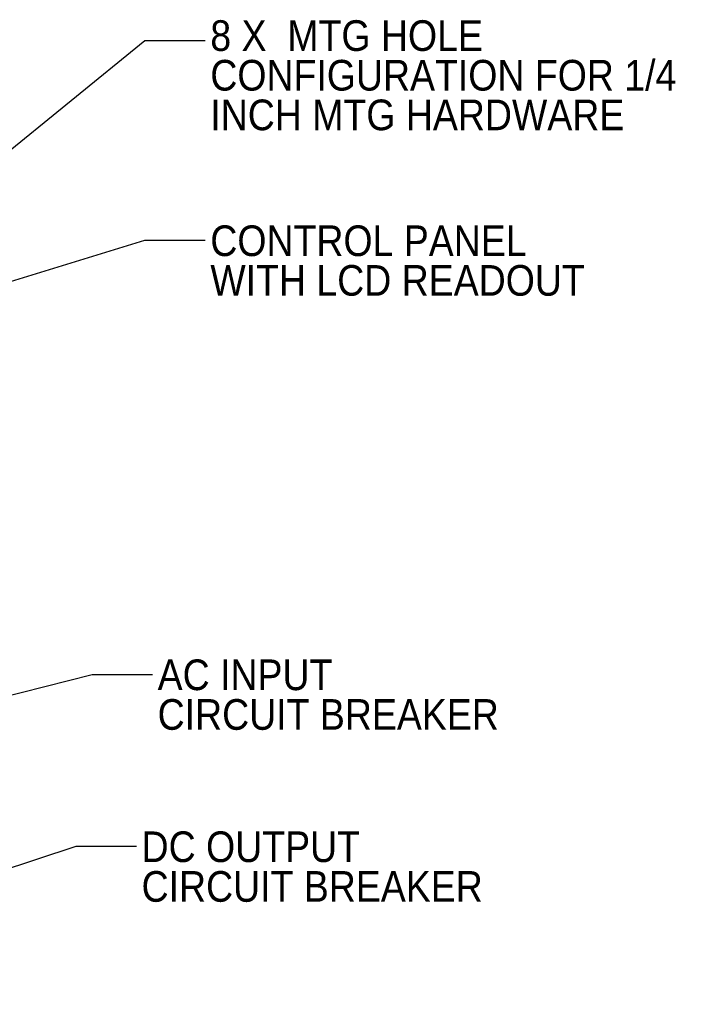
# Model space of a CAD drawing. Header units: inches. Extents: x 1 to 109, y 1 to 85.
# Tile 642 of 656: x 65 to 78, y 44 to 64. Entities that reach past the tile are written whole.
import ezdxf

# ---------------------------------------------------------------- set-up
doc = ezdxf.new("R2010")
doc.units = ezdxf.units.IN
doc.header["$MEASUREMENT"] = 0
doc.styles.add('SLDTEXTSTYLE0', font='GOTHIC.TTF', dxfattribs={"width": 0.913})
doc.styles.get("Standard").update_dxf_attribs({"font": 'GOTHIC.TTF'})
doc.dimstyles.new('SLDDIMSTYLE2', dxfattribs={"dimtxt": 0, "dimasz": 0.65, "dimexe": 0, "dimexo": 0.0625, "dimgap": 0, "dimtad": 0, "dimtih": 1, "dimtoh": 1, "dimdec": 0, "dimrnd": 1e-09, "dimzin": 0, "dimdsep": 46, "dimtxsty": 'Standard', "dimsah": 1, "dimcen": 0.09, "dimadec": 0, "dimazin": 0, "dimtfac": 0.65, "dimtdec": 0, "dimtofl": 0, "dimtmove": 0, "dimatfit": 3, "dimfxl": 1, "dimfrac": 2, "dimtolj": 1, "dimtzin": 0, "dimarcsym": 0})

# ---------------------------------------------------------------- blocks, each defined once
blk = doc.blocks.new('SW_NOTE_5')
at = {"color": 0, "linetype": 'Continuous', "lineweight": 0, "ltscale": 5, "char_height": 0.625, "attachment_point": 1, "style": 'SLDTEXTSTYLE0'}
for s, insert in [('8 X  MTG HOLE', (0.105, 0.412)), ('CONFIGURATION FOR 1/4 ', (0.105, -0.396)), ('INCH MTG HARDWARE', (0.105, -1.204))]:
    blk.add_mtext(s, dxfattribs=dict(at, insert=insert))
blk = doc.blocks.new('SW_NOTE_6')
at = {"color": 0, "linetype": 'Continuous', "lineweight": 0, "ltscale": 5, "char_height": 0.625, "attachment_point": 1, "style": 'SLDTEXTSTYLE0'}
for s, insert in [('CONTROL PANEL', (0.105, 0.298)), ('WITH LCD READOUT', (0.105, -0.51))]:
    blk.add_mtext(s, dxfattribs=dict(at, insert=insert))
blk = doc.blocks.new('SW_NOTE_7')
at = {"color": 0, "linetype": 'Continuous', "lineweight": 0, "ltscale": 5, "char_height": 0.625, "attachment_point": 1, "style": 'SLDTEXTSTYLE0'}
for s, insert in [('AC INPUT', (0.104, 0.309)), ('CIRCUIT BREAKER', (0.104, -0.499))]:
    blk.add_mtext(s, dxfattribs=dict(at, insert=insert))
blk = doc.blocks.new('SW_NOTE_8')
at = {"color": 0, "linetype": 'Continuous', "lineweight": 0, "ltscale": 5, "char_height": 0.625, "attachment_point": 1, "style": 'SLDTEXTSTYLE0'}
for s, insert in [('DC OUTPUT', (0.101, 0.298)), ('CIRCUIT BREAKER', (0.101, -0.511))]:
    blk.add_mtext(s, dxfattribs=dict(at, insert=insert))

msp = doc.modelspace()

# ---------------------------------------------------------------- block references
at = {"color": 1, "linetype": 'Continuous', "lineweight": 0, "ltscale": 5}
for name, p in [('SW_NOTE_5', (68.3252, 63.2217)), ('SW_NOTE_6', (68.3252, 59.1549)), ('SW_NOTE_7', (67.2524, 50.2979)), ('SW_NOTE_8', (66.928, 46.805))]:
    msp.add_blockref(name, p, dxfattribs=at)

# ---------------------------------------------------------------- leaders
for points in [[(63.1173, 59.988), (67.0949, 63.2217), (68.3252, 63.2217)], [(55.9701, 55.7153), (67.0949, 59.1549), (68.3252, 59.1549)], [(55.6036, 47.6601), (66.022, 50.2979), (67.2524, 50.2979)], [(55.9393, 43.5791), (65.6977, 46.805), (66.928, 46.805)]]:
    msp.add_leader(points, dimstyle='SLDDIMSTYLE2', dxfattribs=at)

doc.saveas('drawing.dxf')
